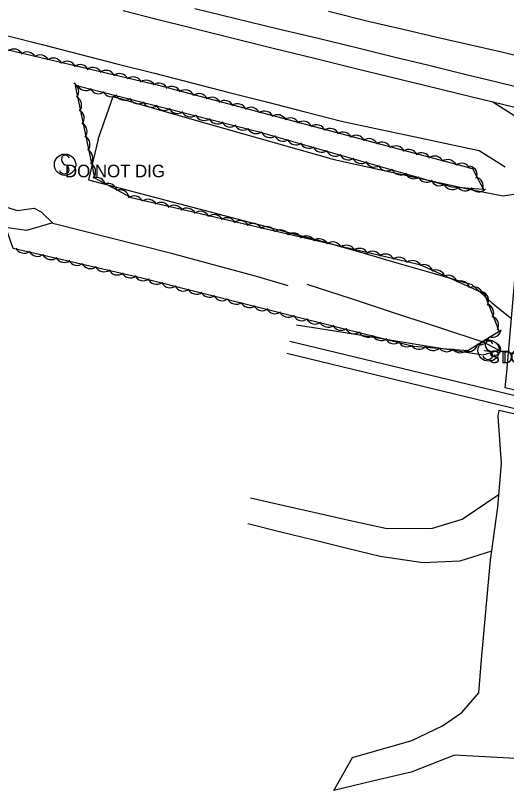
# Model space of a CAD drawing. Extents: x 1441650 to 1491889, y 345904 to 358319.
# Drawn here: x 1464061.5 to 1464256.7, y 349827.7 to 350135.9 of the extents above; entities that cross this region are included whole.
import ezdxf

# ---------------------------------------------------------------- set-up
doc = ezdxf.new("R2010")
doc.units = 0
for name, color, linetype in [('S_CROSS_DRAIN', 7, 'Continuous'), ('S_CROSS_DRAIN_ANNOT', 7, 'Continuous'), ('S_DITCHLINE', 7, 'Continuous'), ('S_DRG_PT_SYM', 7, 'Continuous'), ('S_EDGE_PAVEMENT', 7, 'Continuous'), ('S_GRAVEL_ROAD', 7, 'Continuous'), ('S_MSC_PT_SYM', 7, 'Continuous'), ('S_PAVEMENT_CROWN', 7, 'Continuous'), ('S_RAILROAD', 7, 'Continuous'), ('S_SHOULDER', 7, 'Continuous'), ('S_SIGN', 7, 'Continuous'), ('S_SIGN_ANNOT', 7, 'Continuous'), ('S_STREAM', 7, 'Continuous'), ('S_TREE', 7, 'Continuous')]:
    doc.layers.add(name, color=color, linetype=linetype)

msp = doc.modelspace()

# ---------------------------------------------------------------- linework, layer by layer
at = {"layer": 'S_CROSS_DRAIN'}
msp.add_line((1464254.46, 350002.53), (1464277.79, 349997.91), dxfattribs=at)
msp.add_arc((1464252.14, 350003.11), 2.3, 257.5224, 77.8515, dxfattribs=at)
at = {"layer": 'S_DITCHLINE'}
for points in [[(1464057.94, 350127.96), (1464072.08, 350124.34), (1464086.95, 350120.53), (1464101.82, 350116.73), (1464116.7, 350112.93), (1464131.57, 350109.13), (1464146.44, 350105.32), (1464161.32, 350101.52), (1464176.19, 350097.72), (1464191.06, 350093.92), (1464204.77, 350090.98), (1464218.49, 350088.04), (1464232.2, 350085.11), (1464245.91, 350082.17), (1464256.12, 350075.68)], [(1464177.36, 350029.07), (1464194.94, 350023.31), (1464212.51, 350017.54), (1464230.09, 350011.78), (1464247.66, 350006.02), (1464253.68, 350002.82)], [(1464173.2, 350012.91), (1464191.74, 350009.91), (1464210.29, 350006.91), (1464228.84, 350003.91), (1464247.38, 350000.91), (1464253.68, 350002.86)]]:
    msp.add_lwpolyline(points, dxfattribs=at)
at = {"layer": 'S_DRG_PT_SYM'}
msp.add_lwpolyline([(1464254.46, 350002.53), (1464254.46, 350002.58), (1464254.46, 350002.53), (1464254.41, 350002.53), (1464254.46, 350002.53), (1464254.46, 350002.48), (1464254.46, 350002.53), (1464254.51, 350002.53)], dxfattribs=at)
at = {"layer": 'S_EDGE_PAVEMENT'}
for points in [[(1464132.74, 350138.72), (1464149.08, 350134.75), (1464165.43, 350130.79), (1464181.78, 350126.82), (1464198.12, 350122.86), (1464211.95, 350119.49), (1464225.78, 350116.12), (1464239.61, 350112.75), (1464253.44, 350109.38), (1464266.96, 350106.07)], [(1464302.2, 350088.64), (1464296.53, 350087.67), (1464289.84, 350082.11), (1464285.8, 350069.5), (1464281.74, 350049.13), (1464277.69, 350028.76), (1464275.31, 350012.58), (1464271.91, 349989.67), (1464271.81, 349984.04), (1464256.17, 349987.87), (1464256.91, 349994.02), (1464258.46, 350012.41), (1464260.01, 350030.81), (1464263.15, 350053.37), (1464266.29, 350075.92), (1464265.51, 350087.41), (1464261.46, 350094.91), (1464251.32, 350101.48)], [(1464260.16, 349840.43), (1464236.05, 349841.7), (1464218.75, 349834.99), (1464203.43, 349831.33), (1464188.11, 349827.67), (1464195.47, 349840.86), (1464219.11, 349847.61), (1464231.24, 349853.38), (1464239, 349858.76), (1464245.66, 349866.54), (1464246.84, 349879.74), (1464248.03, 349892.94), (1464249.21, 349906.13), (1464250.39, 349919.33), (1464253.21, 349940.31), (1464254.77, 349957.71), (1464253.34, 349976.53), (1464253.8, 349978.95), (1464269.69, 349975.17)]]:
    msp.add_lwpolyline(points, dxfattribs=at)
at = {"layer": 'S_GRAVEL_ROAD'}
for points in [[(1464094.32, 350086.66), (1464100.34, 350103.62), (1464122.29, 350097.37), (1464144.24, 350091.11), (1464166.18, 350084.85), (1464188.13, 350078.59), (1464202.04, 350075.56), (1464215.94, 350072.53), (1464229.85, 350069.5), (1464243.75, 350066.47), (1464255.36, 350064.17), (1464264.6, 350065.59)], [(1464094.32, 350086.67), (1464090.47, 350070.48), (1464113.69, 350064.41), (1464136.91, 350058.34), (1464160.12, 350052.27), (1464183.34, 350046.21), (1464198.22, 350041.89), (1464213.1, 350037.57), (1464227.99, 350033.25), (1464242.87, 350028.93), (1464250.88, 350021.56), (1464258.71, 350015.36)], [(1464154.92, 349944.01), (1464168.35, 349940.99), (1464181.78, 349937.97), (1464195.21, 349934.96), (1464208.64, 349931.94), (1464226.89, 349931.89), (1464239.13, 349935.56), (1464253.36, 349945.31)], [(1464250.72, 349922.83), (1464238.14, 349918.83), (1464223.51, 349918.18), (1464206.49, 349920.73), (1464193.33, 349923.98), (1464180.17, 349927.23), (1464167.01, 349930.48), (1464153.85, 349933.72)]]:
    msp.add_lwpolyline(points, dxfattribs=at)
at = {"layer": 'S_MSC_PT_SYM'}
for points in [[(1464170.58, 350006.37), (1464170.58, 350006.42), (1464170.58, 350006.37), (1464170.53, 350006.37), (1464170.58, 350006.37), (1464170.58, 350006.32), (1464170.58, 350006.37), (1464170.63, 350006.37)], [(1464169.37, 350001.6), (1464169.37, 350001.65), (1464169.37, 350001.6), (1464169.32, 350001.6), (1464169.37, 350001.6), (1464169.37, 350001.55), (1464169.37, 350001.6), (1464169.42, 350001.6)], [(1464247.97, 350002.64), (1464247.97, 350002.69), (1464247.97, 350002.64), (1464247.92, 350002.64), (1464247.97, 350002.64), (1464247.97, 350002.59), (1464247.97, 350002.64), (1464248.02, 350002.64)], [(1464250.64, 350002.27), (1464250.64, 350002.32), (1464250.64, 350002.27), (1464250.59, 350002.27), (1464250.64, 350002.27), (1464250.64, 350002.22), (1464250.64, 350002.27), (1464250.69, 350002.27)]]:
    msp.add_lwpolyline(points, dxfattribs=at)
at = {"layer": 'S_PAVEMENT_CROWN'}
msp.add_lwpolyline([(1464185.88, 350137.65), (1464202.23, 350133.5), (1464215.65, 350130.42), (1464229.06, 350127.34), (1464242.48, 350124.26), (1464255.9, 350121.19), (1464269.8, 350117.77)], dxfattribs=at)
at = {"layer": 'S_RAILROAD'}
for p, q in [((1464170.58, 350006.37), (1464263.47, 349983.94)), ((1464169.37, 350001.6), (1464262.28, 349979.06))]:
    msp.add_line(p, q, dxfattribs=at)
at = {"layer": 'S_SHOULDER'}
msp.add_lwpolyline([(1464104.25, 350137.9), (1464117.68, 350134.49), (1464131.11, 350131.08), (1464147.54, 350127.02), (1464163.98, 350122.95), (1464180.41, 350118.89), (1464196.84, 350114.82), (1464210.45, 350111.51), (1464224.05, 350108.2), (1464237.66, 350104.9), (1464251.26, 350101.59), (1464264.88, 350098.26)], dxfattribs=at)
at = {"layer": 'S_SIGN'}
msp.add_line((1464247.97, 350002.64), (1464250.64, 350002.27), dxfattribs=at)
for centre in [(1464081.18, 350076.55), (1464249.61, 350002.66)]:
    msp.add_circle(centre, 4.24, dxfattribs=at)
for centre, radius, start, end in [((1464082.34, 350078.8), 2.55, 167.1196, 241.9813), ((1464081.3, 350078.7), 1.62, 16.5258, 156.8957), ((1464080.48, 350074.27), 2.38, 358.6529, 73.7063), ((1464080.92, 350075.15), 2.17, 204.641, 335.359), ((1464250.77, 350004.92), 2.55, 167.1196, 241.9813), ((1464249.73, 350004.82), 1.62, 16.5258, 156.8957), ((1464248.9, 350000.38), 2.38, 358.6529, 73.7063), ((1464249.34, 350001.26), 2.17, 204.641, 335.359)]:
    msp.add_arc(centre, radius, start, end, dxfattribs=at)
at = {"layer": 'S_STREAM'}
for points in [[(1463841.41, 350108.34), (1463858.43, 350104.58), (1463865.94, 350105.97), (1463891.12, 350103.09), (1463904.57, 350103.53), (1463933.56, 350102.51), (1463948.84, 350100.89), (1463962.77, 350097.81), (1463991.23, 350089), (1464002.15, 350086.58), (1464007.39, 350084.51), (1464011.61, 350078.22), (1464021.23, 350071.56), (1464029.36, 350068.46), (1464034.56, 350067.31), (1464042.58, 350068.22), (1464046.64, 350067.32), (1464052.71, 350062.68), (1464058.5, 350059.58), (1464062.2, 350058.4), (1464068.87, 350059.32), (1464071.72, 350057.77), (1464076.54, 350053.01)], [(1464169.86, 350028.45), (1464157.88, 350031.96), (1464123.56, 350041.28), (1464075.78, 350053.32), (1464065.9, 350050.4), (1464049.88, 350052.71), (1464017.43, 350061.94), (1463995.01, 350066.9), (1463983.29, 350069.05), (1463975.16, 350077.46), (1463960.89, 350078.49), (1463935.57, 350083.45), (1463901.76, 350090.94), (1463871.81, 350095.51), (1463845.68, 350103.57)]]:
    msp.add_lwpolyline(points, dxfattribs=at)
at = {"layer": 'S_TREE'}
msp.add_lwpolyline([(1464000.98, 350135.81), (1464117.8, 350108.34), (1464243.14, 350075.09), (1464247.61, 350066.64), (1464234.92, 350067.59), (1464158.88, 350089.39), (1464085.2, 350108.05), (1464092.94, 350071.4), (1464107.51, 350063.47), (1464222.32, 350036.88), (1464247.79, 350025.4), (1464253.77, 350010.17), (1464241.38, 350002.5), (1464219.76, 350004.3), (1464111.76, 350031.38), (1464060.57, 350043.26), (1464055.84, 350057.05), (1464034.95, 350064.79), (1464017.87, 350071.89), (1463999.73, 350081.94), (1463976.84, 350086.94)], dxfattribs=at)
for centre, major_axis, ratio, start_param, end_param in [((1464060.87, 350118.92), (-3.6, 0.56), 0.999313, 3.749576, 5.522776), ((1464066.03, 350117.78), (-3.6, 0.56), 0.999313, 3.749576, 5.522776), ((1464071.2, 350116.6), (-3.6, 0.56), 0.999313, 3.749576, 5.522776), ((1464076.5, 350115.35), (-3.6, 0.56), 0.999313, 3.749576, 5.522776), ((1464081.99, 350114.03), (-3.6, 0.56), 0.999313, 3.749576, 5.522776), ((1464087.17, 350112.73), (-3.6, 0.56), 0.999313, 3.749576, 5.522776), ((1464092.32, 350111.6), (-3.6, 0.56), 0.999313, 3.749576, 5.522776), ((1464097.5, 350110.42), (-3.6, 0.56), 0.999313, 3.749576, 5.522776), ((1464102.79, 350109.17), (-3.6, 0.56), 0.999313, 3.749576, 5.522776), ((1464108.28, 350107.84), (-3.6, 0.56), 0.999313, 3.749576, 5.522776), ((1464113.46, 350106.55), (-3.6, 0.56), 0.999313, 3.749576, 5.522776), ((1464083, 350105.75), (-0.69, 3.58), 0.999705, 3.842719, 5.61592), ((1464089.38, 350109.7), (3.53, -0.89), 0.999311, 3.825789, 5.598989), ((1464094.53, 350108.43), (3.53, -0.89), 0.999311, 3.825789, 5.598989), ((1464118.53, 350105.39), (-3.63, 0.3), 0.999285, 3.64899, 5.42219), ((1464123.67, 350104.06), (-3.63, 0.3), 0.999285, 3.64899, 5.42219), ((1464128.93, 350102.67), (-3.63, 0.3), 0.999285, 3.64899, 5.42219), ((1464084.14, 350100.22), (-0.69, 3.58), 0.999705, 3.842719, 5.61592), ((1464099.66, 350107.21), (3.53, -0.89), 0.999311, 3.825789, 5.598989), ((1464104.82, 350105.83), (3.53, -0.89), 0.999311, 3.825789, 5.598989), ((1464134.38, 350101.19), (-3.63, 0.3), 0.999285, 3.64899, 5.42219), ((1464139.51, 350099.75), (-3.63, 0.3), 0.999285, 3.64899, 5.42219), ((1464110.28, 350104.41), (3.53, -0.89), 0.999311, 3.825789, 5.598989), ((1464115.56, 350103.07), (3.53, -0.89), 0.999311, 3.825789, 5.598989), ((1464120.71, 350101.8), (3.53, -0.89), 0.999311, 3.825789, 5.598989), ((1464144.64, 350098.47), (-3.63, 0.3), 0.999285, 3.64899, 5.42219), ((1464149.77, 350097.14), (-3.63, 0.3), 0.999285, 3.64899, 5.42219), ((1464085.17, 350094.98), (-0.69, 3.58), 0.999705, 3.842719, 5.61592), ((1464125.85, 350100.58), (3.53, -0.89), 0.999311, 3.825789, 5.598989), ((1464131, 350099.2), (3.53, -0.89), 0.999311, 3.825789, 5.598989), ((1464155.03, 350095.74), (-3.63, 0.3), 0.999285, 3.64899, 5.42219), ((1464160.48, 350094.26), (-3.63, 0.3), 0.999285, 3.64899, 5.42219), ((1464136.47, 350097.78), (3.53, -0.89), 0.999311, 3.825789, 5.598989), ((1464141.74, 350096.44), (3.53, -0.89), 0.999311, 3.825789, 5.598989), ((1464165.62, 350092.82), (-3.63, 0.3), 0.999285, 3.64899, 5.42219), ((1464170.74, 350091.54), (-3.63, 0.3), 0.999285, 3.64899, 5.42219), ((1464086.33, 350089.83), (-0.69, 3.58), 0.999705, 3.842719, 5.61592), ((1464146.89, 350095.17), (3.53, -0.89), 0.999311, 3.825789, 5.598989), ((1464152.03, 350093.94), (3.53, -0.89), 0.999311, 3.825789, 5.598989), ((1464157.18, 350092.56), (3.53, -0.89), 0.999311, 3.825789, 5.598989), ((1464175.88, 350090.22), (-3.63, 0.3), 0.999285, 3.64899, 5.42219), ((1464181.14, 350088.82), (-3.63, 0.3), 0.999285, 3.64899, 5.42219), ((1464186.59, 350087.34), (-3.63, 0.3), 0.999285, 3.64899, 5.42219), ((1464162.7, 350091.03), (3.64, 0.21), 0.999215, 3.487767, 5.260968), ((1464167.93, 350089.52), (3.64, 0.21), 0.999215, 3.487767, 5.260968), ((1464191.72, 350085.9), (-3.63, 0.3), 0.999285, 3.64899, 5.42219), ((1464196.85, 350084.62), (-3.63, 0.3), 0.999285, 3.64899, 5.42219), ((1464087.46, 350084.65), (-0.69, 3.58), 0.999705, 3.842719, 5.61592), ((1464173.04, 350088.1), (3.64, 0.21), 0.999215, 3.487767, 5.260968), ((1464178.14, 350086.71), (3.64, 0.21), 0.999215, 3.487767, 5.260968), ((1464201.98, 350083.29), (-3.63, 0.3), 0.999285, 3.64899, 5.42219), ((1464207.24, 350081.89), (-3.63, 0.3), 0.999285, 3.64899, 5.42219), ((1464088.58, 350079.32), (-0.69, 3.58), 0.999705, 3.842719, 5.61592), ((1464183.24, 350085.17), (3.64, 0.21), 0.999215, 3.487767, 5.260968), ((1464188.66, 350083.58), (3.64, 0.21), 0.999215, 3.487767, 5.260968), ((1464212.69, 350080.41), (-3.63, 0.3), 0.999285, 3.64899, 5.42219), ((1464217.83, 350078.98), (-3.63, 0.3), 0.999285, 3.64899, 5.42219), ((1464193.89, 350082.08), (3.64, 0.21), 0.999215, 3.487767, 5.260968), ((1464199, 350080.65), (3.64, 0.21), 0.999215, 3.487767, 5.260968), ((1464222.95, 350077.69), (-3.63, 0.3), 0.999285, 3.64899, 5.42219), ((1464228.09, 350076.37), (-3.63, 0.3), 0.999285, 3.64899, 5.42219), ((1464233.35, 350074.97), (-3.63, 0.3), 0.999285, 3.64899, 5.42219), ((1464089.72, 350073.79), (-0.69, 3.58), 0.999705, 3.842719, 5.61592), ((1464204.1, 350079.27), (3.64, 0.21), 0.999215, 3.487767, 5.260968), ((1464209.2, 350077.73), (3.64, 0.21), 0.999215, 3.487767, 5.260968), ((1464238.8, 350073.49), (-3.63, 0.3), 0.999285, 3.64899, 5.42219), ((1464241.4, 350072.53), (-3.39, -1.33), 0.956347, 2.362016, 4.135217), ((1464214.62, 350076.14), (3.64, 0.21), 0.999215, 3.487767, 5.260968), ((1464219.85, 350074.64), (3.64, 0.21), 0.999215, 3.487767, 5.260968), ((1464093.68, 350067.89), (-3.37, 1.38), 0.999263, 3.716693, 5.489893), ((1464224.96, 350073.21), (3.64, 0.21), 0.999215, 3.487767, 5.260968), ((1464230.06, 350071.83), (3.64, 0.21), 0.999215, 3.487767, 5.260968), ((1464243.83, 350068.09), (-3.39, -1.33), 0.956347, 2.362016, 4.135217), ((1464098.36, 350065.43), (-3.37, 1.38), 0.999263, 3.716693, 5.489893), ((1464103.03, 350062.92), (-3.37, 1.38), 0.999263, 3.716693, 5.489893), ((1464235.16, 350070.29), (3.64, 0.21), 0.999215, 3.487767, 5.260968), ((1464240.24, 350069.82), (3.64, -0.08), 0.999384, 3.774053, 5.547253), ((1464245.66, 350069.42), (3.64, -0.08), 0.999384, 3.774053, 5.547253), ((1464108.64, 350060.51), (-3.53, 0.91), 0.999317, 3.850548, 5.623749), ((1464114.14, 350059.21), (-3.53, 0.91), 0.999317, 3.850548, 5.623749), ((1464119.32, 350057.93), (-3.53, 0.91), 0.999317, 3.850548, 5.623749), ((1464124.48, 350056.81), (-3.53, 0.91), 0.999317, 3.850548, 5.623749), ((1464129.66, 350055.65), (-3.53, 0.91), 0.999317, 3.850548, 5.623749), ((1464134.96, 350054.42), (-3.53, 0.91), 0.999317, 3.850548, 5.623749), ((1464140.45, 350053.11), (-3.53, 0.91), 0.999317, 3.850548, 5.623749), ((1464145.63, 350051.84), (-3.53, 0.91), 0.999317, 3.850548, 5.623749), ((1464150.79, 350050.72), (-3.53, 0.91), 0.999317, 3.850548, 5.623749), ((1464155.97, 350049.56), (-3.53, 0.91), 0.999317, 3.850548, 5.623749), ((1464161.27, 350048.33), (-3.53, 0.91), 0.999317, 3.850548, 5.623749), ((1464166.76, 350047.02), (-3.53, 0.91), 0.999317, 3.850548, 5.623749), ((1464171.94, 350045.75), (-3.53, 0.91), 0.999317, 3.850548, 5.623749), ((1464177.1, 350044.62), (-3.53, 0.91), 0.999317, 3.850548, 5.623749), ((1464182.28, 350043.46), (-3.53, 0.91), 0.999317, 3.850548, 5.623749), ((1464187.58, 350042.23), (-3.53, 0.91), 0.999317, 3.850548, 5.623749), ((1464064.86, 350044.99), (3.55, -0.82), 0.999318, 3.825789, 5.598989), ((1464070.35, 350043.69), (3.55, -0.82), 0.999318, 3.825789, 5.598989), ((1464193.07, 350040.93), (-3.53, 0.91), 0.999317, 3.850548, 5.623749), ((1464198.25, 350039.65), (-3.53, 0.91), 0.999317, 3.850548, 5.623749), ((1464203.42, 350038.53), (-3.53, 0.91), 0.999317, 3.850548, 5.623749), ((1464075.65, 350042.45), (3.55, -0.82), 0.999318, 3.825789, 5.598989), ((1464080.83, 350041.29), (3.55, -0.82), 0.999318, 3.825789, 5.598989), ((1464208.59, 350037.37), (-3.53, 0.91), 0.999317, 3.850548, 5.623749), ((1464213.89, 350036.14), (-3.53, 0.91), 0.999317, 3.850548, 5.623749), ((1464219.38, 350034.83), (-3.53, 0.91), 0.999317, 3.850548, 5.623749), ((1464085.99, 350040.17), (3.55, -0.82), 0.999318, 3.825789, 5.598989), ((1464091.17, 350038.89), (3.55, -0.82), 0.999318, 3.825789, 5.598989), ((1464096.66, 350037.58), (3.55, -0.82), 0.999318, 3.825789, 5.598989), ((1464223.88, 350033.18), (-3.32, 1.5), 0.999274, 3.825789, 5.598989), ((1464101.96, 350036.35), (3.55, -0.82), 0.999318, 3.825789, 5.598989), ((1464107.14, 350035.18), (3.55, -0.82), 0.999318, 3.825789, 5.598989), ((1464112.3, 350034.06), (3.55, -0.82), 0.999318, 3.825789, 5.598989), ((1464228.72, 350031.08), (-3.32, 1.5), 0.999274, 3.825789, 5.598989), ((1464233.57, 350028.93), (-3.32, 1.5), 0.999274, 3.825789, 5.598989), ((1464117.5, 350032.68), (3.53, -0.89), 0.999312, 3.825789, 5.598989), ((1464122.97, 350031.28), (3.53, -0.89), 0.999312, 3.825789, 5.598989), ((1464238.53, 350026.69), (-3.32, 1.5), 0.999274, 3.825789, 5.598989), ((1464128.25, 350029.95), (3.53, -0.89), 0.999312, 3.825789, 5.598989), ((1464133.4, 350028.69), (3.53, -0.89), 0.999312, 3.825789, 5.598989), ((1464243.67, 350024.34), (-3.32, 1.5), 0.999274, 3.825789, 5.598989), ((1464138.55, 350027.48), (3.53, -0.89), 0.999312, 3.825789, 5.598989), ((1464143.7, 350026.11), (3.53, -0.89), 0.999312, 3.825789, 5.598989), ((1464245.98, 350022.54), (-2.65, 2.5), 0.999493, 3.383234, 5.156435), ((1464149.17, 350024.71), (3.53, -0.89), 0.999312, 3.825789, 5.598989), ((1464154.45, 350023.38), (3.53, -0.89), 0.999312, 3.825789, 5.598989), ((1464159.6, 350022.12), (3.53, -0.89), 0.999312, 3.825789, 5.598989), ((1464247.98, 350017.65), (-2.65, 2.5), 0.999493, 3.383234, 5.156435), ((1464164.74, 350020.91), (3.53, -0.89), 0.999312, 3.825789, 5.598989), ((1464169.9, 350019.54), (3.53, -0.89), 0.999312, 3.825789, 5.598989), ((1464175.37, 350018.14), (3.53, -0.89), 0.999312, 3.825789, 5.598989), ((1464180.64, 350016.81), (3.53, -0.89), 0.999312, 3.825789, 5.598989), ((1464185.8, 350015.55), (3.53, -0.89), 0.999312, 3.825789, 5.598989), ((1464249.95, 350012.72), (-2.65, 2.5), 0.999493, 3.383234, 5.156435), ((1464190.94, 350014.34), (3.53, -0.89), 0.999312, 3.825789, 5.598989), ((1464196.1, 350012.97), (3.53, -0.89), 0.999312, 3.825789, 5.598989), ((1464250.97, 350011.52), (3.53, -0.89), 0.999609, 4.626396, 6.399596), ((1464201.56, 350011.57), (3.53, -0.89), 0.999312, 3.825789, 5.598989), ((1464206.84, 350010.24), (3.53, -0.89), 0.999312, 3.825789, 5.598989), ((1464246.15, 350008.58), (3.53, -0.89), 0.999609, 4.626396, 6.399596), ((1464212, 350008.98), (3.53, -0.89), 0.999312, 3.825789, 5.598989), ((1464217.14, 350007.77), (3.53, -0.89), 0.999312, 3.825789, 5.598989), ((1464221.92, 350006.79), (2.92, -2.18), 0.99914, 4.384905, 6.158105), ((1464241.57, 350005.84), (3.53, -0.89), 0.999609, 4.626396, 6.399596), ((1464227.54, 350006.29), (2.92, -2.18), 0.99914, 4.384905, 6.158105), ((1464232.96, 350005.83), (2.92, -2.18), 0.99914, 4.384905, 6.158105), ((1464238.25, 350005.43), (2.92, -2.18), 0.99914, 4.384905, 6.158105)]:
    msp.add_ellipse(centre, major_axis=major_axis, ratio=ratio, start_param=start_param, end_param=end_param, dxfattribs=at)

# ---------------------------------------------------------------- texts
at = {"layer": 'S_CROSS_DRAIN_ANNOT'}
msp.add_text('DI:24" CN:70% FILL TY:CMP', height=5, dxfattribs=at).set_placement((1464254.46, 349997.53))
at = {"layer": 'S_SIGN_ANNOT'}
for s, p in [('DO NOT DIG', (1464081.18, 350071.55)), ('STOP SIGN ANDRR CROSSING', (1464249.61, 349997.66))]:
    msp.add_text(s, height=5, dxfattribs=at).set_placement(p)

doc.saveas('drawing.dxf')
